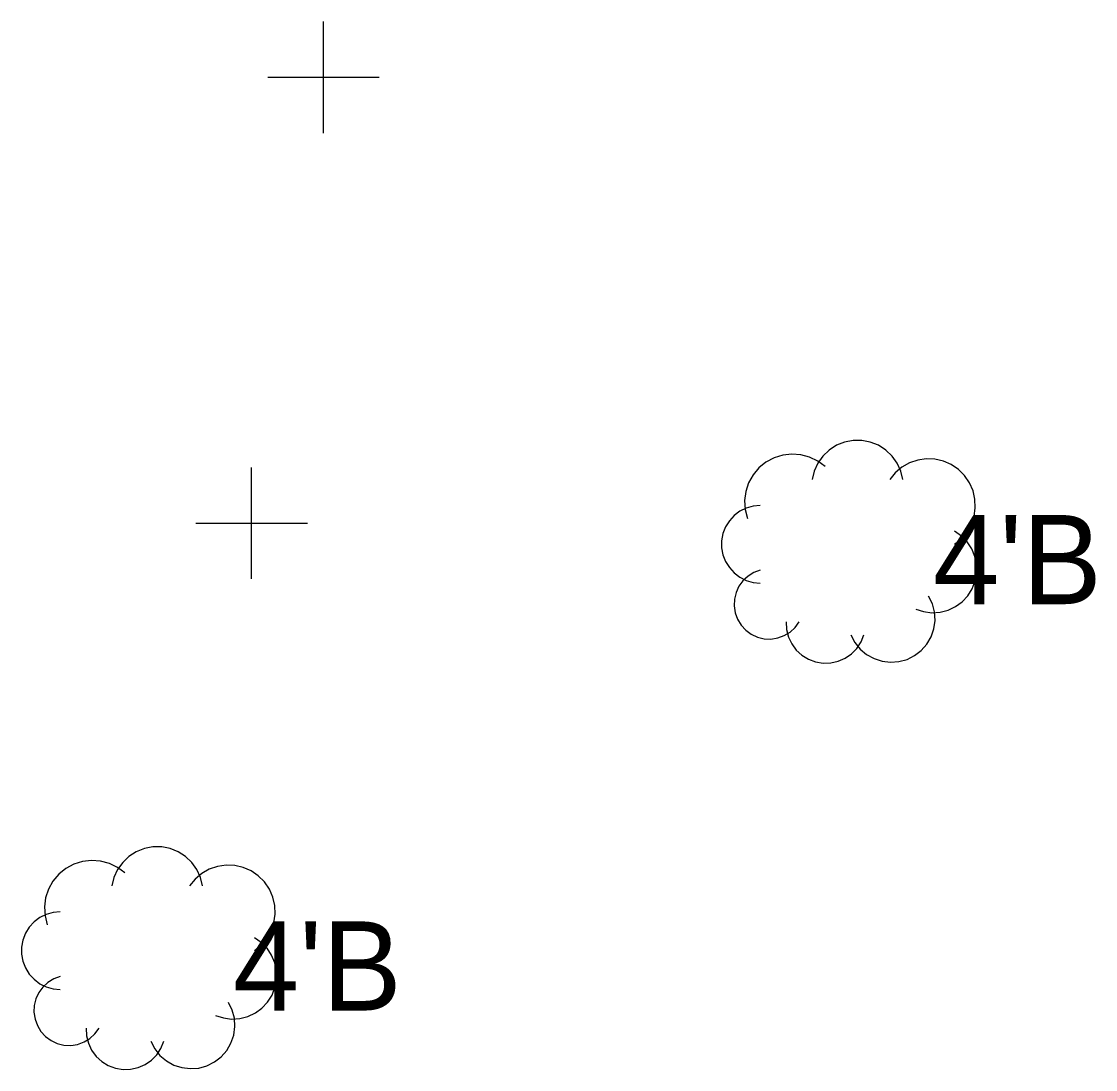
# Model space of a CAD drawing. Extents: x 1363693 to 1365209, y 422201 to 424153.
# Drawn here: x 1363737.11 to 1363756.37, y 423104.52 to 423123.32 of the extents above; entities that cross this region are included whole.
import ezdxf

# ---------------------------------------------------------------- set-up
doc = ezdxf.new("R2010")
doc.units = 0
for name, color, linetype in [('SV_X_Original_Ground', 7, 'Continuous'), ('VG_X_Cells', 7, 'Continuous'), ('VG_X_Text', 7, 'Continuous')]:
    doc.layers.add(name, color=color, linetype=linetype)

msp = doc.modelspace()

# ---------------------------------------------------------------- linework, layer by layer
at = {"layer": 'SV_X_Original_Ground'}
for p, q in [((1363742.528, 423121.319), (1363742.528, 423123.319)), ((1363741.528, 423122.319), (1363743.528, 423122.319)), ((1363741.238, 423113.323), (1363741.238, 423115.323)), ((1363740.238, 423114.323), (1363742.238, 423114.323))]:
    msp.add_line(p, q, dxfattribs=at)
at = {"layer": 'VG_X_Cells'}
for points in [[(1363752.915, 423115.104), (1363752.878, 423115.256), (1363752.813, 423115.398), (1363752.723, 423115.526), (1363752.61, 423115.634), (1363752.478, 423115.718), (1363752.333, 423115.776), (1363752.18, 423115.806), (1363752.024, 423115.806), (1363751.871, 423115.776), (1363751.726, 423115.718), (1363751.594, 423115.634), (1363751.481, 423115.526), (1363751.391, 423115.398), (1363751.326, 423115.256), (1363751.289, 423115.104)], [(1363751.521, 423115.337), (1363751.391, 423115.435), (1363751.244, 423115.506), (1363751.087, 423115.549), (1363750.924, 423115.561), (1363750.762, 423115.542), (1363750.606, 423115.493), (1363750.462, 423115.416), (1363750.336, 423115.313), (1363750.231, 423115.188), (1363750.151, 423115.046), (1363750.1, 423114.891), (1363750.078, 423114.729), (1363750.088, 423114.566), (1363750.128, 423114.408)], [(1363753.844, 423113.943), (1363753.965, 423114.041), (1363754.065, 423114.16), (1363754.142, 423114.295), (1363754.193, 423114.442), (1363754.215, 423114.596), (1363754.209, 423114.752), (1363754.174, 423114.903), (1363754.111, 423115.046), (1363754.024, 423115.174), (1363753.914, 423115.285), (1363753.785, 423115.372), (1363753.643, 423115.435), (1363753.491, 423115.47), (1363753.336, 423115.476), (1363753.182, 423115.454), (1363753.034, 423115.403), (1363752.899, 423115.326), (1363752.781, 423115.225), (1363752.683, 423115.104)], [(1363750.36, 423114.64), (1363750.232, 423114.628), (1363750.109, 423114.593), (1363749.994, 423114.536), (1363749.891, 423114.458), (1363749.805, 423114.363), (1363749.737, 423114.254), (1363749.69, 423114.134), (1363749.667, 423114.008), (1363749.667, 423113.879), (1363749.69, 423113.753), (1363749.737, 423113.633), (1363749.805, 423113.524), (1363749.891, 423113.429), (1363749.994, 423113.351), (1363750.109, 423113.294), (1363750.232, 423113.259), (1363750.36, 423113.247)], [(1363753.147, 423112.782), (1363753.288, 423112.736), (1363753.435, 423112.716), (1363753.583, 423112.725), (1363753.726, 423112.762), (1363753.86, 423112.825), (1363753.98, 423112.913), (1363754.081, 423113.021), (1363754.16, 423113.147), (1363754.213, 423113.285), (1363754.239, 423113.431), (1363754.237, 423113.579), (1363754.208, 423113.724), (1363754.151, 423113.861), (1363754.069, 423113.985), (1363753.965, 423114.091), (1363753.844, 423114.176)], [(1363750.36, 423113.479), (1363750.245, 423113.437), (1363750.14, 423113.373), (1363750.049, 423113.29), (1363749.977, 423113.19), (1363749.925, 423113.079), (1363749.896, 423112.959), (1363749.891, 423112.837), (1363749.909, 423112.715), (1363749.951, 423112.6), (1363750.015, 423112.494), (1363750.098, 423112.404), (1363750.197, 423112.331), (1363750.309, 423112.279), (1363750.428, 423112.25), (1363750.551, 423112.244), (1363750.673, 423112.263), (1363750.788, 423112.305), (1363750.893, 423112.368), (1363750.984, 423112.451), (1363751.057, 423112.55)], [(1363751.986, 423112.318), (1363752.056, 423112.183), (1363752.15, 423112.064), (1363752.266, 423111.966), (1363752.399, 423111.892), (1363752.543, 423111.845), (1363752.694, 423111.827), (1363752.845, 423111.838), (1363752.992, 423111.878), (1363753.127, 423111.946), (1363753.247, 423112.039), (1363753.347, 423112.154), (1363753.423, 423112.285), (1363753.472, 423112.429), (1363753.493, 423112.579), (1363753.483, 423112.731), (1363753.445, 423112.878), (1363753.379, 423113.015)], [(1363750.825, 423112.55), (1363750.832, 423112.413), (1363750.866, 423112.28), (1363750.925, 423112.157), (1363751.006, 423112.046), (1363751.107, 423111.953), (1363751.224, 423111.882), (1363751.352, 423111.834), (1363751.487, 423111.811), (1363751.624, 423111.815), (1363751.758, 423111.845), (1363751.883, 423111.9), (1363751.996, 423111.978), (1363752.092, 423112.076), (1363752.167, 423112.191), (1363752.218, 423112.318)], [(1363740.36, 423107.817), (1363740.324, 423107.968), (1363740.259, 423108.111), (1363740.168, 423108.238), (1363740.055, 423108.346), (1363739.924, 423108.43), (1363739.779, 423108.488), (1363739.626, 423108.518), (1363739.469, 423108.518), (1363739.316, 423108.488), (1363739.171, 423108.43), (1363739.04, 423108.346), (1363738.927, 423108.238), (1363738.836, 423108.111), (1363738.771, 423107.968), (1363738.735, 423107.817)], [(1363738.967, 423108.049), (1363738.836, 423108.147), (1363738.69, 423108.218), (1363738.532, 423108.261), (1363738.369, 423108.273), (1363738.207, 423108.255), (1363738.052, 423108.206), (1363737.908, 423108.128), (1363737.781, 423108.025), (1363737.676, 423107.9), (1363737.597, 423107.758), (1363737.545, 423107.603), (1363737.524, 423107.441), (1363737.534, 423107.278), (1363737.574, 423107.12)], [(1363741.289, 423106.656), (1363741.41, 423106.754), (1363741.511, 423106.872), (1363741.588, 423107.007), (1363741.638, 423107.155), (1363741.661, 423107.309), (1363741.654, 423107.464), (1363741.619, 423107.616), (1363741.557, 423107.758), (1363741.469, 423107.887), (1363741.359, 423107.997), (1363741.231, 423108.085), (1363741.088, 423108.147), (1363740.937, 423108.182), (1363740.781, 423108.188), (1363740.627, 423108.166), (1363740.48, 423108.115), (1363740.345, 423108.038), (1363740.226, 423107.938), (1363740.128, 423107.817)], [(1363737.806, 423107.352), (1363737.678, 423107.34), (1363737.554, 423107.305), (1363737.439, 423107.248), (1363737.337, 423107.17), (1363737.25, 423107.075), (1363737.182, 423106.966), (1363737.136, 423106.846), (1363737.112, 423106.72), (1363737.112, 423106.591), (1363737.136, 423106.465), (1363737.182, 423106.345), (1363737.25, 423106.236), (1363737.337, 423106.141), (1363737.439, 423106.063), (1363737.554, 423106.006), (1363737.678, 423105.971), (1363737.806, 423105.959)], [(1363740.592, 423105.495), (1363740.733, 423105.448), (1363740.88, 423105.429), (1363741.028, 423105.437), (1363741.172, 423105.474), (1363741.306, 423105.537), (1363741.425, 423105.625), (1363741.526, 423105.733), (1363741.605, 423105.859), (1363741.658, 423105.997), (1363741.685, 423106.143), (1363741.683, 423106.291), (1363741.653, 423106.437), (1363741.596, 423106.574), (1363741.515, 423106.697), (1363741.411, 423106.803), (1363741.289, 423106.888)], [(1363737.806, 423106.191), (1363737.69, 423106.149), (1363737.585, 423106.085), (1363737.495, 423106.002), (1363737.422, 423105.903), (1363737.371, 423105.791), (1363737.341, 423105.672), (1363737.336, 423105.549), (1363737.355, 423105.427), (1363737.397, 423105.312), (1363737.461, 423105.207), (1363737.544, 423105.116), (1363737.643, 423105.043), (1363737.754, 423104.991), (1363737.874, 423104.962), (1363737.997, 423104.956), (1363738.118, 423104.975), (1363738.234, 423105.017), (1363738.339, 423105.08), (1363738.43, 423105.163), (1363738.503, 423105.262)], [(1363739.431, 423105.03), (1363739.501, 423104.895), (1363739.596, 423104.776), (1363739.712, 423104.678), (1363739.844, 423104.604), (1363739.989, 423104.557), (1363740.139, 423104.539), (1363740.291, 423104.55), (1363740.437, 423104.591), (1363740.573, 423104.659), (1363740.693, 423104.751), (1363740.793, 423104.866), (1363740.869, 423104.997), (1363740.918, 423105.141), (1363740.938, 423105.292), (1363740.929, 423105.443), (1363740.891, 423105.59), (1363740.825, 423105.727)], [(1363738.27, 423105.262), (1363738.278, 423105.125), (1363738.312, 423104.993), (1363738.37, 423104.869), (1363738.451, 423104.758), (1363738.552, 423104.666), (1363738.669, 423104.594), (1363738.797, 423104.546), (1363738.933, 423104.523), (1363739.07, 423104.527), (1363739.203, 423104.557), (1363739.329, 423104.612), (1363739.442, 423104.69), (1363739.537, 423104.788), (1363739.612, 423104.903), (1363739.664, 423105.03)]]:
    msp.add_lwpolyline(points, dxfattribs=at)

# ---------------------------------------------------------------- texts
at = {"layer": 'VG_X_Text'}
for p in [(1363753.458, 423112.869), (1363740.904, 423105.581)]:
    msp.add_text("4'B", height=1.6, dxfattribs=at).set_placement(p)

doc.saveas('drawing.dxf')
